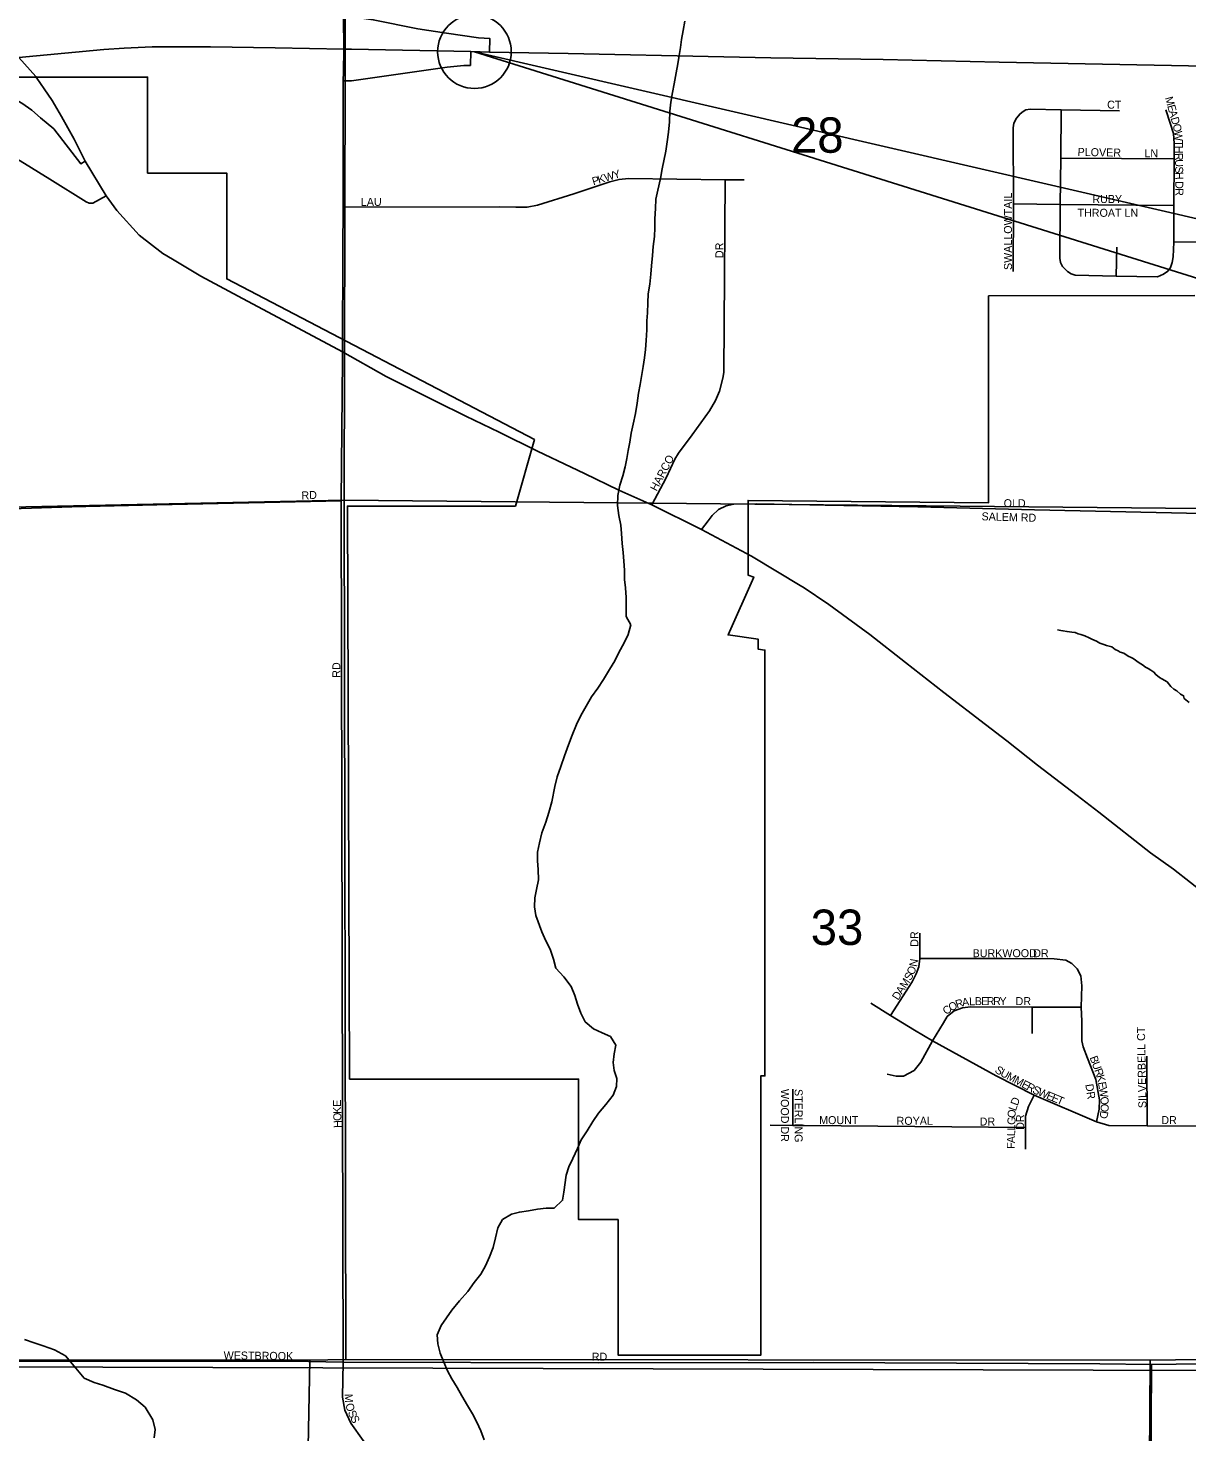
# Model space of a CAD drawing. Extents: x -209 to 4852, y 0 to 905.
# Drawn here: x 318.72 to 346.15, y 236.75 to 269.97 of the extents above; entities that cross this region are included whole.
import ezdxf

# ---------------------------------------------------------------- set-up
doc = ezdxf.new("R2010")
doc.units = 0
for name, color, linetype in [('GM_X_Airport_Location_Class_2', 7, 'Continuous'), ('GM_X_Airport_Location_Class_3', 7, 'Continuous'), ('GM_X_County_Road', 7, 'Continuous'), ('GM_X_County_Subdivision_Text', 7, 'Continuous'), ('GM_X_Minor_River', 7, 'Continuous'), ('GM_X_Rail_Line', 7, 'Continuous'), ('GM_X_Rail_Line_Text', 7, 'Continuous'), ('GM_X_Township_Road_Text', 7, 'Continuous'), ('GM_X_US_Location', 7, 'Continuous'), ('SH_Text', 7, 'Continuous')]:
    doc.layers.add(name, color=color, linetype=linetype)

msp = doc.modelspace()

# ---------------------------------------------------------------- linework, layer by layer
at = {"layer": 'GM_X_Airport_Location_Class_2'}
for points in [[(326.181, 268.939), (326.187, 269.476), (326.183, 270.232)], [(326.178, 268.723), (326.181, 268.939)], [(326.17, 264.733), (326.173, 265.733), (326.178, 268.723)], [(306.139, 267.799), (307.962, 267.805), (309.031, 267.851), (309.916, 267.921), (312.917, 268.185), (314.228, 268.3), (314.738, 268.333), (315.076, 268.32), (315.321, 268.291), (315.563, 268.242), (315.813, 268.168), (315.98, 268.108), (316.391, 267.928), (317.124, 267.572), (318.041, 267.098), (318.528, 266.831), (319.233, 266.399), (320.088, 265.864), (320.164, 265.831), (320.247, 265.831), (320.567, 266.003)], [(342.033, 264.211), (342.042, 265.814), (342.035, 267.61), (342.054, 267.727), (342.112, 267.841), (342.202, 267.947), (342.271, 267.999), (342.339, 268.041), (342.442, 268.057), (343.174, 268.041), (344.553, 268.019)], [(343.174, 268.041), (343.168, 266.896), (343.147, 265.796), (343.14, 264.532), (343.16, 264.426), (343.205, 264.332), (343.32, 264.216), (343.408, 264.159), (343.508, 264.13), (344.474, 264.101), (345.45, 264.087), (345.594, 264.153), (345.695, 264.225), (345.763, 264.31), (345.803, 264.427), (345.825, 264.563), (345.839, 264.909), (345.837, 265.774), (345.85, 266.876), (345.852, 267.246), (345.831, 267.481), (345.757, 267.721), (345.654, 268.042)], [(343.168, 266.896), (344.601, 266.888), (345.85, 266.876)], [(326.173, 265.733), (329.871, 265.742), (330.264, 265.733), (330.535, 265.739), (330.778, 265.782), (331.639, 266.048), (332.157, 266.227), (332.486, 266.333), (332.708, 266.392), (332.933, 266.415), (335.218, 266.38), (335.672, 266.38)], [(333.485, 258.69), (333.819, 259.332), (334.028, 259.77), (334.111, 259.914), (334.439, 260.345), (334.851, 260.914), (334.993, 261.163), (335.085, 261.379), (335.167, 261.69), (335.184, 261.826), (335.218, 266.38)], [(342.042, 265.814), (343.147, 265.796), (345.837, 265.774)], [(345.839, 264.909), (346.555, 264.912), (348.857, 264.898), (349.396, 264.894), (349.547, 264.901), (349.861, 264.949), (350.381, 265.091), (350.561, 265.153), (351.825, 265.748), (352.048, 265.844), (352.243, 265.892), (352.42, 265.906), (353.804, 265.906), (355.88, 265.899), (356.108, 265.892), (356.256, 265.869), (356.425, 265.818), (356.825, 265.637)], [(326.163, 262.339), (326.17, 264.733)], [(344.474, 264.101), (344.489, 264.79)], [(326.161, 262.139), (326.163, 262.315), (326.163, 262.339)], [(326.125, 258.748), (326.125, 258.787), (326.161, 262.139)], [(326.125, 258.787), (321.761, 258.688), (319.753, 258.64), (316.873, 258.552)], [(326.158, 244.382), (326.125, 258.748)], [(334.662, 258.105), (334.819, 258.315), (334.912, 258.438), (335.06, 258.577), (335.24, 258.667), (335.42, 258.706), (335.959, 258.715), (336.793, 258.697)], [(336.793, 258.697), (337.219, 258.687), (337.586, 258.681)], [(337.586, 258.681), (339.779, 258.645), (342.543, 258.575), (346.502, 258.485)], [(339.132, 246.601), (339.647, 247.402), (339.742, 247.591), (339.804, 247.757), (339.825, 247.952), (339.829, 248.55)], [(343.646, 247.468), (343.64, 247.545), (343.553, 247.712), (343.426, 247.835), (343.282, 247.916), (343.011, 247.948), (341.797, 247.956), (339.825, 247.952)], [(344.006, 244.089), (344.076, 244.388), (344.081, 244.609), (343.996, 245.092), (343.799, 245.593), (343.695, 245.861), (343.662, 246.005), (343.659, 246.474), (343.65, 246.801), (343.661, 247.305), (343.646, 247.468)], [(339.7, 246.261), (339.132, 246.601), (338.667, 246.9)], [(343.049, 246.8), (342.485, 246.798), (341.03, 246.808), (340.834, 246.782), (340.643, 246.711), (340.473, 246.578), (340.385, 246.433)], [(342.488, 246.178), (342.485, 246.798)], [(343.65, 246.801), (343.049, 246.8)], [(340.385, 246.433), (340.126, 246.005), (339.848, 245.501), (339.69, 245.303), (339.442, 245.165), (339.264, 245.17), (339.056, 245.214)], [(346.454, 243.984), (345.208, 243.994), (344.299, 244), (344.006, 244.089), (342.53, 244.717), (341.638, 245.176), (340.126, 246.005), (339.7, 246.261)], [(345.208, 243.994), (345.201, 245.638)], [(336.82, 244.861), (336.82, 244.002)], [(342.327, 243.439), (342.33, 243.955), (342.332, 244.224), (342.398, 244.447), (342.53, 244.717)], [(326.172, 238.397), (326.158, 244.382)], [(336.281, 244.01), (336.82, 244.002), (337.088, 244)], [(337.088, 244), (342.33, 243.955)], [(286.594, 238.536), (305.212, 238.476), (306.1, 238.48), (315.137, 238.414), (320.092, 238.425), (325.357, 238.414)], [(325.357, 238.414), (326.172, 238.397), (332.208, 238.387), (337.305, 238.389), (344.09, 238.36), (345.314, 238.346)], [(328.293, 229.125), (328.225, 229.337), (328.027, 229.698), (327.987, 229.884), (327.984, 231.185), (328.006, 233.201), (328.006, 233.825), (327.965, 234.643), (327.91, 234.826), (327.808, 235.02), (327.47, 235.479), (326.652, 236.544), (326.356, 236.954), (326.214, 237.266), (326.159, 237.571), (326.172, 238.397)], [(345.098, 208.095), (345.106, 208.813), (345.111, 210.495), (345.121, 211.878), (345.133, 213.616), (345.143, 215.587), (345.164, 218.183), (345.172, 220.568), (345.173, 222.722), (345.192, 223.842), (345.224, 225.926), (345.265, 230.109), (345.314, 238.346)], [(345.314, 238.346), (346.483, 238.356)]]:
    msp.add_lwpolyline(points, dxfattribs=at)
at = {"layer": 'GM_X_County_Road'}
for points in [[(334.263, 270.135), (334.221, 269.916), (334.187, 269.704), (334.162, 269.514), (334.128, 269.325), (334.095, 269.128), (334.061, 268.915), (334.011, 268.658), (333.97, 268.446), (333.936, 268.218), (333.909, 268.006), (333.898, 267.755), (333.878, 267.513), (333.844, 267.285), (333.81, 267.065), (333.727, 266.641), (333.686, 266.414), (333.621, 266.141), (333.579, 265.922), (333.568, 265.702), (333.556, 265.459), (333.553, 265.246), (333.542, 265.041), (333.515, 264.806), (333.497, 264.593), (333.477, 264.35), (333.459, 264.153), (333.432, 263.91), (333.398, 263.683), (333.387, 263.47), (333.376, 263.235), (333.365, 263.045), (333.361, 262.832), (333.35, 262.582), (333.331, 262.369), (333.305, 262.172), (333.279, 261.967), (333.237, 261.725), (333.204, 261.535), (333.17, 261.331), (333.136, 261.096), (333.094, 260.853), (333.044, 260.603), (332.995, 260.384), (332.961, 260.172), (332.92, 259.975), (332.894, 259.785), (332.853, 259.588), (332.796, 259.376), (332.724, 259.157), (332.675, 258.915), (332.671, 258.672), (332.705, 258.436), (332.747, 258.207), (332.766, 258.009), (332.777, 257.773), (332.804, 257.56), (332.816, 257.354), (332.835, 257.141), (332.839, 256.921), (332.859, 256.723), (332.878, 256.495), (332.874, 256.282), (332.878, 256.046), (332.989, 255.854), (332.924, 255.62), (332.83, 255.424), (332.705, 255.198), (332.603, 255.002), (332.478, 254.791), (332.338, 254.558), (332.205, 254.355), (332.058, 254.145), (331.925, 253.927), (331.8, 253.708), (331.698, 253.49), (331.595, 253.24), (331.508, 253.014), (331.413, 252.75), (331.325, 252.5), (331.245, 252.251), (331.188, 252.024), (331.114, 251.66)], [(346.205, 254.012), (346.086, 254.105), (346.072, 254.174), (345.996, 254.213), (345.914, 254.291), (345.839, 254.33), (345.772, 254.392), (345.683, 254.5), (345.555, 254.571), (345.503, 254.602), (345.413, 254.673), (345.368, 254.734), (345.293, 254.774), (345.233, 254.82), (345.173, 254.852), (345.098, 254.906), (345.023, 254.953), (344.881, 255.055), (344.828, 255.079), (344.76, 255.11), (344.655, 255.181), (344.572, 255.205), (344.52, 255.236), (344.452, 255.268), (344.37, 255.33), (344.249, 255.363), (344.181, 255.387), (344.09, 255.419), (344.008, 255.466), (343.902, 255.514), (343.835, 255.546), (343.737, 255.593), (343.638, 255.618), (343.578, 255.641), (343.503, 255.666), (343.427, 255.675), (343.374, 255.683), (343.313, 255.692), (343.215, 255.709), (343.162, 255.718), (343.086, 255.734)], [(331.114, 251.66), (331.042, 251.41), (330.97, 251.184), (330.882, 250.927), (330.825, 250.692), (330.776, 250.472), (330.773, 250.267), (330.792, 250.062), (330.796, 249.818), (330.754, 249.583), (330.713, 249.387), (330.701, 249.174), (330.736, 248.968), (330.881, 248.586), (330.976, 248.371), (331.079, 248.172), (331.151, 247.935), (331.209, 247.721), (331.402, 247.52), (331.573, 247.289), (331.661, 247.075), (331.726, 246.876), (331.805, 246.662), (331.908, 246.455), (332.103, 246.292), (332.306, 246.197), (332.502, 246.11), (332.627, 245.903), (332.594, 245.698), (332.567, 245.493), (332.587, 245.303), (332.652, 245.112), (332.649, 244.922), (332.57, 244.718), (332.392, 244.5), (332.221, 244.29), (332.082, 244.095), (331.949, 243.877), (331.809, 243.659), (331.722, 243.455), (331.612, 243.221), (331.518, 243.025), (331.454, 242.829), (331.402, 242.419), (331.368, 242.23), (331.168, 242.043), (330.978, 242.046), (330.773, 242.019), (330.56, 241.985), (330.347, 241.95), (330.157, 241.9), (329.95, 241.775), (329.833, 241.579), (329.783, 241.344), (329.727, 241.117), (329.639, 240.89), (329.545, 240.679), (329.435, 240.483), (329.28, 240.281), (329.125, 240.07), (328.932, 239.853), (328.746, 239.628), (328.498, 239.268), (328.403, 239.049), (328.415, 238.836), (328.472, 238.614), (328.559, 238.4), (328.647, 238.193), (328.75, 238.001), (328.875, 237.801), (328.986, 237.602), (329.119, 237.371), (329.237, 237.179), (329.34, 236.98), (329.435, 236.773), (329.515, 236.559)], [(318.629, 238.932), (318.856, 238.859), (319.075, 238.786), (319.339, 238.69), (319.602, 238.548), (319.846, 238.261), (320.047, 238.021), (320.28, 237.918), (320.484, 237.853), (320.763, 237.756), (321.019, 237.667), (321.282, 237.51), (321.491, 237.331)], [(321.491, 237.331), (321.668, 237.038), (321.724, 236.809), (321.697, 236.611)]]:
    msp.add_lwpolyline(points, dxfattribs=at)
at = {"layer": 'GM_X_County_Subdivision_Text'}
for points in [[(318.926, 268.789), (318.902, 268.825), (318.495, 269.278), (318.326, 269.448), (318.117, 269.625), (318.06, 269.672)], [(320.567, 266.003), (320.068, 266.827), (319.809, 267.346), (319.508, 267.884), (319.284, 268.263), (319.099, 268.537), (318.926, 268.789)], [(322.138, 264.502), (321.909, 264.639), (321.349, 265.077), (320.816, 265.66), (320.567, 266.003)], [(331.886, 259.433), (331.571, 259.584), (330.777, 259.963), (329.872, 260.41), (329.083, 260.786), (328.379, 261.138), (327.192, 261.732), (326.163, 262.315), (323.689, 263.632), (322.809, 264.099), (322.138, 264.502)], [(337.037, 256.758), (335.841, 257.479), (335.011, 257.918), (334.662, 258.105), (333.485, 258.69), (332.705, 259.04), (331.886, 259.433)], [(346.64, 249.433), (345.83, 250.065), (345.291, 250.453), (344.067, 251.413), (343.553, 251.81), (342.615, 252.531), (341.884, 253.103), (341.378, 253.494), (340.398, 254.252), (339.49, 254.962), (338.642, 255.623), (338.118, 256.011), (337.676, 256.333), (337.069, 256.739), (337.037, 256.758)]]:
    msp.add_lwpolyline(points, dxfattribs=at)
at = {"layer": 'GM_X_Minor_River'}
for points in [[(306.048, 278.677), (326.25, 278.99), (326.2, 258.803), (306.215, 258.387)], [(326.25, 278.99), (346.598, 278.641), (346.459, 258.607), (326.2, 258.803)], [(326.2, 258.803), (326.237, 238.463), (325.389, 238.449), (306.11, 238.466), (306.215, 258.387)], [(326.2, 258.803), (346.459, 258.607), (346.478, 238.465), (345.281, 238.443), (326.237, 238.463)], [(306.11, 238.466), (325.389, 238.449), (324.999, 218.322), (305.668, 219.112), (305.253, 238.43)], [(325.389, 238.449), (326.237, 238.463), (345.281, 238.443), (345.147, 218.243), (324.999, 218.322)], [(345.281, 238.443), (346.478, 238.465), (365.444, 238.341), (365.169, 218.303), (345.147, 218.243)]]:
    msp.add_lwpolyline(points, close=True, dxfattribs=at)
at = {"layer": 'GM_X_Rail_Line'}
for points in [[(329.637, 269.407), (329.645, 269.731), (329.377, 269.745), (328.621, 269.853), (327.94, 269.959), (326.886, 270.172), (326.446, 270.231), (326.183, 270.232)], [(316.875, 269.151), (316.908, 268.796), (317.2, 268.753), (317.527, 268.663), (317.902, 268.535), (318.248, 268.377), (318.565, 268.199), (318.802, 268.03), (319.01, 267.852), (319.329, 267.588), (319.967, 266.761), (320.068, 266.827)], [(326.178, 268.723), (326.373, 268.724), (328.638, 269.052), (329.03, 269.086), (329.186, 269.089), (329.194, 269.418)]]:
    msp.add_lwpolyline(points, dxfattribs=at)
at = {"layer": 'GM_X_Rail_Line_Text'}
for points in [[(318.495, 269.278), (320.257, 269.447), (320.513, 269.466)], [(320.513, 269.466), (320.991, 269.502), (321.652, 269.534), (323.037, 269.529), (324.565, 269.504), (326.187, 269.476), (326.375, 269.473)], [(326.375, 269.473), (329.194, 269.418), (329.637, 269.407), (331.502, 269.373), (335.185, 269.292), (336.301, 269.273)], [(336.301, 269.273), (338.957, 269.228), (341.709, 269.171), (346.599, 269.074)]]:
    msp.add_lwpolyline(points, dxfattribs=at)
at = {"layer": 'GM_X_US_Location'}
for points in [[(286.607, 238.38), (390.832, 238.067), (390.832, 267.836), (390.327, 268.483), (388.856, 267.062), (387.393, 265.999), (383.67, 269.68), (383.375, 269.495), (381.675, 271.136), (380.106, 269.962), (378.495, 269.99)], [(286.607, 238.38), (390.832, 238.067), (390.832, 267.836), (390.327, 268.483), (388.856, 267.062), (387.393, 265.999), (383.67, 269.68), (383.375, 269.495), (381.675, 271.136), (380.106, 269.962), (378.495, 269.99)], [(316.575, 268.815), (321.545, 268.815), (321.545, 266.543), (323.42, 266.543), (323.42, 264.038), (330.703, 260.237), (330.251, 258.662), (326.274, 258.663), (326.327, 245.1), (331.748, 245.099), (331.748, 241.774), (332.685, 241.774), (332.685, 238.567), (336.066, 238.566), (336.066, 245.177), (336.16, 245.176), (336.16, 255.254), (335.998, 255.277), (335.998, 255.513), (335.287, 255.613), (335.896, 256.979), (335.763, 257.03), (335.763, 258.797), (341.454, 258.741), (341.454, 263.636), (346.334, 263.644)], [(346.334, 263.644), (341.454, 263.636), (341.454, 258.741), (335.763, 258.797), (335.763, 257.03), (335.896, 256.979), (335.287, 255.613), (335.998, 255.513), (335.998, 255.277), (336.16, 255.254), (336.16, 245.176), (336.066, 245.177), (336.066, 238.566), (332.685, 238.567), (332.685, 241.774), (331.748, 241.774), (331.748, 245.099), (326.327, 245.1), (326.274, 258.663), (330.251, 258.662), (330.703, 260.237), (323.42, 264.038), (323.42, 266.543), (321.545, 266.543), (321.545, 268.815), (316.575, 268.815)], [(346.334, 263.644), (341.454, 263.636), (341.454, 258.741), (335.763, 258.797), (335.763, 257.03), (335.896, 256.979), (335.287, 255.613), (335.998, 255.513), (335.998, 255.277), (336.16, 255.254), (336.16, 245.176), (336.066, 245.177), (336.066, 238.566), (332.685, 238.567), (332.685, 241.774), (331.748, 241.774), (331.748, 245.099), (326.327, 245.1), (326.274, 258.663), (330.251, 258.662), (330.703, 260.237), (323.42, 264.038), (323.42, 266.543), (321.545, 266.543), (321.545, 268.815), (316.575, 268.815)]]:
    msp.add_lwpolyline(points, dxfattribs=at)
msp.add_lwpolyline([(285.96, 202.559), (390.832, 202.559), (390.832, 238.067), (286.607, 238.38), (286.27, 219.835)], close=True, dxfattribs=at)
at = {"layer": 'SH_Text'}
msp.add_lwpolyline([(329.283, 269.416), (400.488, 252.966), (430.167, 252.966), (430.167, 247.327), (400.495, 247.1)], close=True, dxfattribs=at)
msp.add_circle((329.283, 269.416), 0.871, dxfattribs=at)

# ---------------------------------------------------------------- texts
at = {"layer": 'GM_X_Airport_Location_Class_3'}
for s, height, rotation, p in [('CT', 0.1894, 0, (344.261, 268.067)), ('M', 0.189, 285.5602, (345.628, 268.324)), ('E', 0.189, 285.5475, (345.682, 268.132)), ('A', 0.189, 285.5432, (345.718, 268.003)), ('D', 0.189, 285.5432, (345.762, 267.843)), ('O', 0.189, 284.7836, (345.807, 267.683)), ('W', 0.189, 274.4593, (345.848, 267.531)), ('T', 0.189, 270.6284, (345.865, 267.318)), ('H', 0.189, 270.6121, (345.866, 267.185)), ('PLOVER', 0.1894, 358.9397, (343.561, 266.95)), ('LN', 0.1894, 0, (345.144, 266.917)), ('R', 0.189, 270.6234, (345.868, 267.018)), ('U', 0.189, 270.6237, (345.87, 266.868)), ('K', 0.189, 16.9211, (332.228, 266.288)), ('W', 0.189, 16.9443, (332.387, 266.336)), ('Y', 0.189, 16.1255, (332.594, 266.399)), ('S', 0.189, 270.6234, (345.871, 266.701)), ('H', 0.189, 270.6237, (345.873, 266.568)), ('P', 0.189, 16.94, (332.1, 266.249)), ('D', 0.189, 270.6237, (345.875, 266.351)), ('R', 0.189, 270.6234, (345.877, 266.185)), ('LAU', 0.1894, 0, (326.594, 265.767)), ('SWALLOWTAIL', 0.18939, 90, (342.008, 264.248)), ('RUBY', 0.1894, 0, (343.911, 265.834)), ('THROAT LN', 0.1894, 0, (343.561, 265.508)), ('DR', 0.1894, 90, (335.175, 264.531)), ('HARCO', 0.1894, 62.4032, (333.596, 258.998)), ('RD', 0.1894, 3.011, (325.192, 258.815)), ('SALEM RD', 0.1894, 358.3612, (341.286, 258.325)), ('OLD', 0.1894, 0, (341.811, 258.634)), ('RD', 0.1894, 90, (326.108, 254.598)), ('DR', 0.1894, 90, (339.792, 248.231)), ('N', 0.189, 80.7511, (339.759, 247.749)), ('BURKWOOD', 0.1894, 0, (341.077, 247.984)), ('DR', 0.1894, 0, (342.511, 247.984)), ('S', 0.189, 62.3244, (339.61, 247.416)), ('O', 0.189, 66.4859, (339.678, 247.547)), ('A', 0.189, 57.4653, (339.404, 247.091)), ('M', 0.189, 57.4646, (339.493, 247.232)), ('D', 0.189, 57.4618, (339.314, 246.951)), ('O', 0.189, 29.4304, (340.568, 246.695)), ('R', 0.189, 17.7206, (340.704, 246.773)), ('A', 0.189, 9.1964, (340.839, 246.817)), ('L', 0.189, 2.6782, (340.998, 246.843)), ('B', 0.189, 0.4372, (341.129, 246.849)), ('E', 0.189, 0, (341.279, 246.85)), ('R', 0.189, 0, (341.412, 246.85)), ('R', 0.189, 0, (341.562, 246.85)), ('Y', 0.189, 0, (341.712, 246.85)), ('DR', 0.1894, 0, (342.094, 246.85)), ('C', 0.189, 37.1273, (340.454, 246.609)), ('SILVERBELL CT', 0.18939, 91.1011, (345.192, 244.414)), ('B', 0.189, 290.0246, (343.844, 245.61)), ('S', 0.189, 325.3325, (341.586, 245.274)), ('U', 0.189, 331.6473, (341.715, 245.186)), ('M', 0.189, 332.1877, (341.863, 245.106)), ('U', 0.189, 290.0239, (343.896, 245.47)), ('R', 0.189, 290.0246, (343.953, 245.313)), ('M', 0.189, 332.1877, (342.04, 245.013)), ('E', 0.189, 332.1996, (342.217, 244.919)), ('R', 0.189, 332.186, (342.335, 244.857)), ('S', 0.189, 334.5139, (342.475, 244.783)), ('W', 0.189, 337.3259, (342.605, 244.722)), ('DR', 0.1894, 278.9691, (343.744, 244.97)), ('K', 0.189, 284.4232, (344.003, 245.177)), ('E', 0.189, 279.7722, (344.043, 245.019)), ('W', 0.189, 279.1693, (344.066, 244.888)), ('E', 0.189, 90.082, (326.125, 244.445)), ('WOOD DR', 0.1894, 270, (336.537, 244.865)), ('STERLING', 0.1894, 270, (336.863, 244.865)), ('D', 0.189, 69.4081, (342.141, 244.456)), ('E', 0.189, 337.4661, (342.805, 244.638)), ('E', 0.189, 337.4661, (342.928, 244.587)), ('T', 0.189, 337.4579, (343.051, 244.536)), ('O', 0.189, 274.3535, (344.1, 244.679)), ('K', 0.189, 91.3332, (326.129, 244.279)), ('O', 0.189, 92.1858, (326.135, 244.113)), ('MOUNT', 0.1894, 0, (337.444, 244.034)), ('O', 0.189, 87.5294, (342.092, 244.179)), ('L', 0.189, 70.3554, (342.097, 244.331)), ('DR', 0.1894, 90, (342.297, 243.898)), ('D', 0.189, 261.091, (344.106, 244.357)), ('O', 0.189, 267.6605, (344.112, 244.518)), ('DR', 0.1894, 0, (345.544, 244.034)), ('H', 0.189, 92.1858, (326.142, 243.947)), ('ROYAL', 0.1894, 0, (339.277, 244.017)), ('DR', 0.1894, 0, (341.244, 244)), ('L', 0.189, 88.6341, (342.085, 243.88)), ('G', 0.189, 88.6231, (342.089, 244.014)), ('F', 0.189, 88.6341, (342.075, 243.447)), ('A', 0.189, 88.6231, (342.078, 243.58)), ('L', 0.189, 88.6381, (342.082, 243.747)), ('WESTBROOK', 0.1894, 359.3342, (323.344, 238.467)), ('RD', 0.1894, 0, (332.061, 238.434)), ('M', 0.189, 271.5846, (326.212, 237.649)), ('O', 0.189, 285.1517, (326.225, 237.401)), ('S', 0.189, 294.2888, (326.279, 237.209)), ('S', 0.189, 295.3581, (326.336, 237.084))]:
    msp.add_text(s, height=height, rotation=rotation, dxfattribs=at).set_placement(p)
at = {"layer": 'GM_X_Township_Road_Text'}
for s, p in [('28', (336.777, 267.024)), ('33', (337.244, 248.274))]:
    msp.add_text(s, height=0.8371, rotation=0, dxfattribs=at).set_placement(p)

doc.saveas('drawing.dxf')
